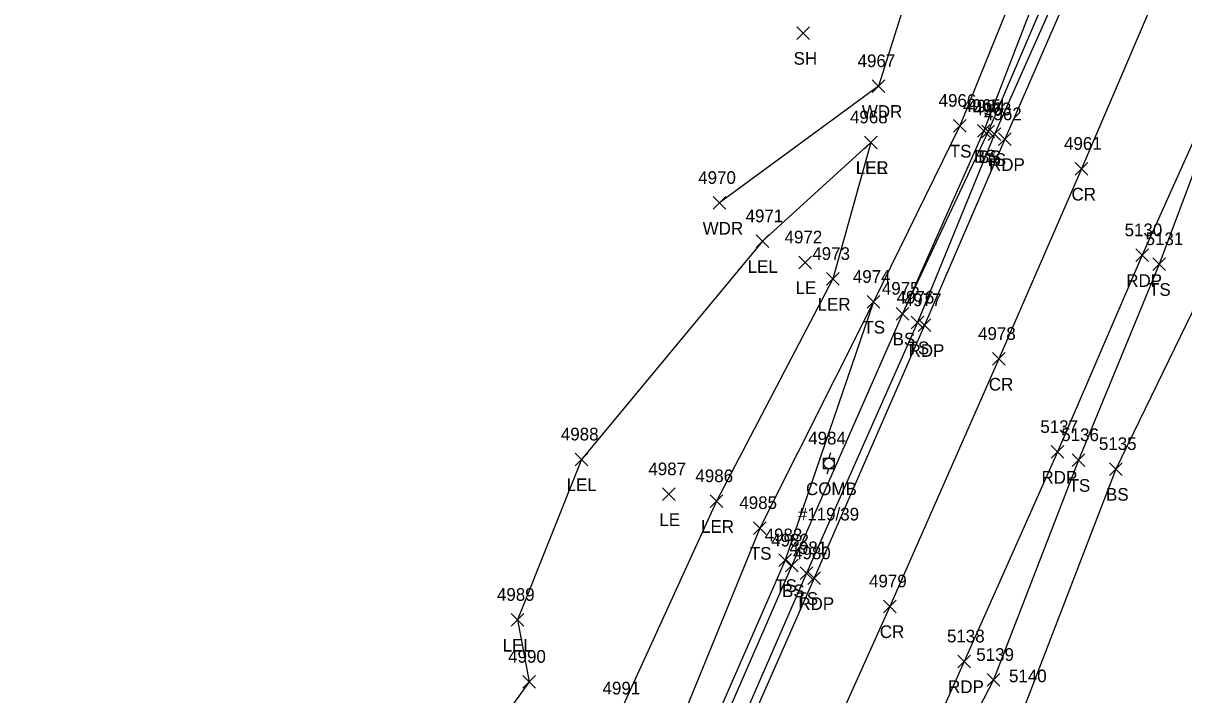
# Model space of a CAD drawing. Extents: x 1678863 to 1683592, y 407783 to 418211.
# Drawn here: x 1679825.2 to 1680008.4, y 411800.5 to 411906.5 of the extents above; entities that cross this region are included whole.
import ezdxf

# ---------------------------------------------------------------- set-up
doc = ezdxf.new("R2010")
doc.units = 0
for name, color, linetype in [('L_A', 7, 'Continuous'), ('L_I', 7, 'Continuous'), ('L_TIC', 7, 'Continuous'), ('LARO', 7, 'Continuous'), ('LAWA', 7, 'Continuous'), ('LELB', 7, 'Continuous'), ('P_A', 7, 'Continuous'), ('P_I', 7, 'Continuous'), ('P_TIC', 7, 'Continuous'), ('PET', 7, 'Continuous'), ('PRC', 7, 'Continuous'), ('U_A', 7, 'Continuous'), ('U_C', 7, 'Continuous'), ('U_I', 7, 'Continuous'), ('UP', 7, 'Continuous')]:
    doc.layers.add(name, color=color, linetype=linetype)

msp = doc.modelspace()

# ---------------------------------------------------------------- linework, layer by layer
at = {"layer": 'L_TIC'}
for points in [[(1679947.31, 411903.96), (1679949.31, 411905.96)], [(1679949.31, 411903.96), (1679947.31, 411905.96)], [(1679959.21, 411895.58), (1679961.21, 411897.58)], [(1679961.21, 411895.58), (1679959.21, 411897.58)], [(1679972.05, 411889.32), (1679974.05, 411891.32)], [(1679974.05, 411889.32), (1679972.05, 411891.32)], [(1679975.84, 411888.51), (1679977.84, 411890.51)], [(1679977.84, 411888.51), (1679975.84, 411890.51)], [(1679976.53, 411888.44), (1679978.53, 411890.44)], [(1679978.53, 411888.44), (1679976.53, 411890.44)], [(1679977.52, 411887.99), (1679979.52, 411889.99)], [(1679979.52, 411887.99), (1679977.52, 411889.99)], [(1679958.01, 411886.71), (1679960.01, 411888.71)], [(1679960.01, 411886.71), (1679958.01, 411888.71)], [(1679958.01, 411886.71), (1679960.01, 411888.71)], [(1679960.01, 411886.71), (1679958.01, 411888.71)], [(1679934.08, 411877.15), (1679936.08, 411879.15)], [(1679936.08, 411877.15), (1679934.08, 411879.15)], [(1679940.91, 411871.11), (1679942.91, 411873.11)], [(1679942.91, 411871.11), (1679940.91, 411873.11)], [(1679947.63, 411867.77), (1679949.63, 411869.77)], [(1679949.63, 411867.77), (1679947.63, 411869.77)], [(1680003.5, 411867.49), (1680005.5, 411869.49)], [(1680005.5, 411867.49), (1680003.5, 411869.49)], [(1679952.01, 411865.16), (1679954.01, 411867.16)], [(1679954.01, 411865.16), (1679952.01, 411867.16)], [(1679958.41, 411861.54), (1679960.41, 411863.54)], [(1679960.41, 411861.54), (1679958.41, 411863.54)], [(1679958.41, 411861.54), (1679960.41, 411863.54)], [(1679960.41, 411861.54), (1679958.41, 411863.54)], [(1679962.99, 411859.67), (1679964.99, 411861.67)], [(1679964.99, 411859.67), (1679962.99, 411861.67)], [(1679962.99, 411859.67), (1679964.99, 411861.67)], [(1679964.99, 411859.67), (1679962.99, 411861.67)], [(1679965.38, 411858.27), (1679967.38, 411860.27)], [(1679967.38, 411858.27), (1679965.38, 411860.27)], [(1679912.32, 411836.67), (1679914.32, 411838.67)], [(1679914.32, 411836.67), (1679912.32, 411838.67)], [(1679990.8, 411836.57), (1679992.8, 411838.57)], [(1679992.8, 411836.57), (1679990.8, 411838.57)], [(1679996.68, 411835.16), (1679998.68, 411837.16)], [(1679998.68, 411835.16), (1679996.68, 411837.16)], [(1679926.13, 411831.18), (1679928.13, 411833.18)], [(1679928.13, 411831.18), (1679926.13, 411833.18)], [(1679933.61, 411830.09), (1679935.61, 411832.09)], [(1679935.61, 411830.09), (1679933.61, 411832.09)], [(1679940.49, 411825.85), (1679942.49, 411827.85)], [(1679942.49, 411825.85), (1679940.49, 411827.85)], [(1679944.49, 411820.76), (1679946.49, 411822.76)], [(1679946.49, 411820.76), (1679944.49, 411822.76)], [(1679945.53, 411819.94), (1679947.53, 411821.94)], [(1679947.53, 411819.94), (1679945.53, 411821.94)], [(1679947.84, 411818.72), (1679949.84, 411820.72)], [(1679949.84, 411818.72), (1679947.84, 411820.72)], [(1679902.23, 411811.36), (1679904.23, 411813.36)], [(1679904.23, 411811.36), (1679902.23, 411813.36)], [(1679904.08, 411801.59), (1679906.08, 411803.59)], [(1679906.08, 411801.59), (1679904.08, 411803.59)], [(1679977.34, 411801.89), (1679979.34, 411803.89)], [(1679979.34, 411801.89), (1679977.34, 411803.89)]]:
    msp.add_lwpolyline(points, dxfattribs=at)
at = {"layer": 'LARO'}
for points in [[(1679959.01, 411887.71), (1679941.91, 411872.11), (1679913.32, 411837.67), (1679903.23, 411812.36), (1679905.08, 411802.59), (1679886.9, 411777.44), (1679878.19, 411742.31), (1679890.35, 411737.95)], [(1679959.01, 411887.71), (1679953.01, 411866.16), (1679934.61, 411831.09), (1679919.33, 411797.59), (1679905.18, 411765.29), (1679890.35, 411737.95)]]:
    msp.add_lwpolyline(points, dxfattribs=at)
at = {"layer": 'LAWA'}
msp.add_lwpolyline([(1680135.2, 412293), (1680118.69, 412249.85), (1680105.9, 412216.87), (1680094.14, 412194.46), (1680067.77, 412162.81), (1680057.96, 412126.42), (1680041.15, 412080.95), (1680031.02, 412053.6), (1680016.17, 412044.38), (1680000.69, 412011.21), (1679988.54, 411967.04), (1679972.85, 411936.59), (1679960.21, 411896.58), (1679935.08, 411878.15)], dxfattribs=at)
at = {"layer": 'LELB'}
for points in [[(1680145.73, 412289.13), (1680128.64, 412244.06), (1680112.04, 412214.15), (1680103.67, 412188.89), (1680088.28, 412165.03), (1680089.1, 412153.87), (1680074.8, 412121.02), (1680052.39, 412075.6), (1680033.43, 412033.73), (1680018.93, 412003.28), (1680008.8, 411990.41), (1680001.02, 411961.46), (1679989.06, 411929.83), (1679973.05, 411890.32), (1679959.41, 411862.54), (1679945.49, 411821.76), (1679931.28, 411789.27), (1679912.41, 411754.31), (1679901.71, 411732.57), (1679883.38, 411700.41), (1679870.87, 411667.28), (1679856.09, 411644.32), (1679840.75, 411634.34), (1679825.19, 411634.62)], [(1680142.36, 412263.76), (1680132.21, 412242.7), (1680116.2, 412211.62), (1680107.1, 412187.4), (1680098.39, 412169.04), (1680096.55, 412165.38), (1680095.14, 412162.01), (1680092.3, 412152.44), (1680078.27, 412119.77), (1680056.88, 412071.05), (1680038.9, 412031.76), (1680024.62, 411998.8), (1680007.47, 411959.51), (1679994.05, 411928.03), (1679977.53, 411889.44), (1679963.99, 411860.67), (1679946.53, 411820.94), (1679932.49, 411788.7), (1679915.8, 411752.44), (1679905.29, 411730.27), (1679888.9, 411697.07), (1679874.39, 411665.69), (1679857.86, 411640.18)], [(1680144.52, 412262.81), (1680134.21, 412242.14), (1680119.55, 412209.85), (1680109.08, 412186.36), (1680093.78, 412151.15), (1680079.71, 412119.43), (1680058.33, 412069.92), (1680041.01, 412030.93), (1680026.25, 411998.23), (1680008.22, 411958.95), (1679995.34, 411926.87), (1679978.52, 411888.99), (1679966.38, 411859.27), (1679948.84, 411819.72), (1679934.84, 411787.59), (1679917.47, 411751.9), (1679908.09, 411729.17), (1679891.61, 411695.95), (1679874.39, 411665.69)], [(1680116.2, 412211.62), (1680105.27, 412187.98), (1680096.6, 412169.91), (1680095.14, 412165.62), (1680094.07, 412162.48), (1680091.23, 412152.57), (1680076.63, 412120.69), (1680055, 412072.2), (1680037.76, 412032.09), (1680021.83, 412000.29), (1680004.5, 411960.74), (1679991.98, 411928.77), (1679976.84, 411889.51), (1679963.99, 411860.67)], [(1680077.1, 412016), (1680055.8, 411987.1), (1680044.41, 411962.62), (1680035.53, 411943.74), (1680033.69, 411929.03), (1680023.03, 411897.23), (1680011.58, 411864.72), (1679997.68, 411836.16), (1679983.58, 411799.51), (1679964.94, 411759.84), (1679949.87, 411724.77), (1679938.06, 411701.04), (1679927.72, 411680.25), (1679930.59, 411672.98)], [(1680013.79, 411893.17), (1680004.5, 411868.49), (1679991.8, 411837.57), (1679978.34, 411802.89), (1679957.36, 411762.32), (1679943.42, 411728.52), (1679932.81, 411704.05), (1679920.21, 411678.41), (1679924.11, 411664.99)], [(1679959.41, 411862.54), (1679941.49, 411826.85), (1679927.36, 411792.33), (1679912.41, 411754.31)]]:
    msp.add_lwpolyline(points, dxfattribs=at)
at = {"layer": 'P_TIC'}
for points in [[(1679979.17, 411887.2), (1679981.17, 411889.2)], [(1679981.17, 411887.2), (1679979.17, 411889.2)], [(1679991.23, 411882.53), (1679993.23, 411884.53)], [(1679993.23, 411882.53), (1679991.23, 411884.53)], [(1680000.83, 411868.9), (1680002.83, 411870.9)], [(1680002.83, 411868.9), (1680000.83, 411870.9)], [(1679966.46, 411857.86), (1679968.46, 411859.86)], [(1679968.46, 411857.86), (1679966.46, 411859.86)], [(1679978.18, 411852.54), (1679980.18, 411854.54)], [(1679980.18, 411852.54), (1679978.18, 411854.54)], [(1679987.44, 411837.85), (1679989.44, 411839.85)], [(1679989.44, 411837.85), (1679987.44, 411839.85)], [(1679949.06, 411817.92), (1679951.06, 411819.92)], [(1679951.06, 411817.92), (1679949.06, 411819.92)], [(1679960.98, 411813.49), (1679962.98, 411815.49)], [(1679962.98, 411813.49), (1679960.98, 411815.49)], [(1679972.7, 411804.8), (1679974.7, 411806.8)], [(1679974.7, 411804.8), (1679972.7, 411806.8)]]:
    msp.add_lwpolyline(points, dxfattribs=at)
at = {"layer": 'PET'}
for points in [[(1680145.32, 412262.57), (1680136.24, 412241.39), (1680121.66, 412208.84), (1680111.54, 412185.6), (1680095.73, 412150.37), (1680081.67, 412118.96), (1680059.32, 412069.56), (1680041.8, 412030.33), (1680027.57, 411997.55), (1680010.3, 411957.8), (1679996.66, 411926.17), (1679980.17, 411888.2), (1679967.46, 411858.86), (1679950.06, 411818.92), (1679935.77, 411786.58), (1679919.74, 411750.92), (1679909.04, 411728.72), (1679893.03, 411695.21), (1679877.78, 411664.11), (1679867.25, 411644.06), (1679850.71, 411612.74)], [(1680029.37, 411933.14), (1680011.19, 411890.71), (1680001.83, 411869.9), (1679988.44, 411838.85), (1679973.7, 411805.8), (1679954.76, 411763.38), (1679939.81, 411730.77), (1679928.04, 411705.84), (1679915.38, 411680.29), (1679896.74, 411643.04), (1679877.65, 411606.05)]]:
    msp.add_lwpolyline(points, dxfattribs=at)
at = {"layer": 'PRC'}
msp.add_lwpolyline([(1680165.53, 412283.79), (1680155.94, 412258.65), (1680147.82, 412237.79), (1680133.72, 412204.82), (1680123.36, 412181.6), (1680106.63, 412144.64), (1680093.46, 412114.23), (1680070.71, 412063.4), (1680053.42, 412025.03), (1680039.21, 411992.49), (1680022.22, 411953.1), (1680008.12, 411920.68), (1679992.23, 411883.53), (1679979.18, 411853.54), (1679961.98, 411814.49), (1679947.28, 411781.69), (1679931.49, 411746.86), (1679920.33, 411722.96), (1679902.4, 411685.24), (1679884.42, 411649.11), (1679864.9, 411612.28)], dxfattribs=at)
at = {"layer": 'UP'}
for p, q in [((1679952.62, 411838.71), (1679952.37, 411837.88)), ((1679951.54, 411836.21), (1679951.54, 411837.88)), ((1679951.54, 411837.88), (1679953.2, 411837.88)), ((1679953.2, 411836.21), (1679951.54, 411836.21)), ((1679952.12, 411835.38), (1679952.37, 411836.21)), ((1679952.37, 411837.04), (1679952.37, 411837.04)), ((1679953.2, 411837.88), (1679953.2, 411836.21))]:
    msp.add_line(p, q, dxfattribs=at)
msp.add_circle((1679952.37, 411837.04), 0.833, dxfattribs=at)

# ---------------------------------------------------------------- texts
at = {"layer": 'L_A'}
for s, p in [('SH', (1679946.8, 411899.96)), ('WDR', (1679957.57, 411891.58)), ('TS', (1679971.46, 411885.32)), ('BS', (1679975.28, 411884.51)), ('BS', (1679975.97, 411884.44)), ('TS', (1679976.93, 411883.99)), ('LER', (1679956.59, 411882.71)), ('LEL', (1679956.64, 411882.71)), ('WDR', (1679932.45, 411873.15)), ('LEL', (1679939.55, 411867.11)), ('LE', (1679947.12, 411863.77)), ('TS', (1680002.91, 411863.49)), ('LER', (1679950.59, 411861.16)), ('TS', (1679957.82, 411857.54)), ('TS', (1679957.82, 411857.54)), ('BS', (1679962.43, 411855.67)), ('BS', (1679962.43, 411855.67)), ('TS', (1679964.79, 411854.27)), ('LEL', (1679910.96, 411832.67)), ('TS', (1679990.21, 411832.57)), ('BS', (1679996.12, 411831.16)), ('LE', (1679925.61, 411827.18)), ('LER', (1679932.19, 411826.09)), ('TS', (1679939.9, 411821.85)), ('TS', (1679943.9, 411816.76)), ('BS', (1679944.97, 411815.94)), ('TS', (1679947.25, 411814.72)), ('LEL', (1679900.87, 411807.36))]:
    msp.add_text(s, height=2, dxfattribs=at).set_placement(p)
at = {"layer": 'L_I'}
for s, p in [('4967', (1679956.9, 411899.58)), ('4966', (1679969.69, 411893.32)), ('4965', (1679973.53, 411892.51)), ('4964', (1679974.22, 411892.44)), ('4963', (1679975.22, 411891.99)), ('4968', (1679955.7, 411890.71)), ('4968', (1679955.7, 411890.71)), ('4970', (1679931.74, 411881.15)), ('4971', (1679939.22, 411875.11)), ('4972', (1679945.37, 411871.77)), ('5131', (1680002.37, 411871.49)), ('4973', (1679949.75, 411869.16)), ('4974', (1679956.15, 411865.54)), ('4974', (1679956.15, 411865.54)), ('4975', (1679960.73, 411863.67)), ('4975', (1679960.73, 411863.67)), ('4976', (1679963.06, 411862.27)), ('4988', (1679910.06, 411840.67)), ('5136', (1679989.05, 411840.57)), ('5135', (1679994.99, 411839.16)), ('4987', (1679923.87, 411835.18)), ('4986', (1679931.3, 411834.09)), ('4985', (1679938.23, 411829.85)), ('4983', (1679942.23, 411824.76)), ('4982', (1679943.27, 411823.94)), ('4981', (1679946.15, 411822.72)), ('4989', (1679899.97, 411815.36)), ('4990', (1679901.74, 411805.59)), ('5139', (1679975.64, 411805.89)), ('5140', (1679980.8, 411802.51)), ('4991', (1679916.64, 411800.59)), ('4991', (1679916.64, 411800.59))]:
    msp.add_text(s, height=2, dxfattribs=at).set_placement(p)
at = {"layer": 'P_A'}
for s, p in [('RDP', (1679977.65, 411883.2)), ('CR', (1679990.67, 411878.53)), ('RDP', (1679999.31, 411864.9)), ('RDP', (1679964.95, 411853.86)), ('CR', (1679977.62, 411848.54)), ('RDP', (1679985.93, 411833.85)), ('RDP', (1679947.55, 411813.92)), ('CR', (1679960.41, 411809.49)), ('RDP', (1679971.19, 411800.8))]:
    msp.add_text(s, height=2, dxfattribs=at).set_placement(p)
at = {"layer": 'P_I'}
for s, p in [('4962', (1679976.86, 411891.2)), ('4961', (1679989.49, 411886.53)), ('5130', (1679999.05, 411872.9)), ('4977', (1679964.2, 411861.86)), ('4978', (1679975.92, 411856.54)), ('5137', (1679985.75, 411841.85)), ('4980', (1679946.71, 411821.92)), ('4979', (1679958.71, 411817.49)), ('5138', (1679971.01, 411808.8))]:
    msp.add_text(s, height=2, dxfattribs=at).set_placement(p)
at = {"layer": 'U_A'}
msp.add_text('COMB', height=2, dxfattribs=at).set_placement((1679948.76, 411832.04))
at = {"layer": 'U_C'}
msp.add_text('#119/39', height=2, dxfattribs=at).set_placement((1679947.47, 411828.04))
at = {"layer": 'U_I'}
msp.add_text('4984', height=2, dxfattribs=at).set_placement((1679949.11, 411840.04))

doc.saveas('drawing.dxf')
